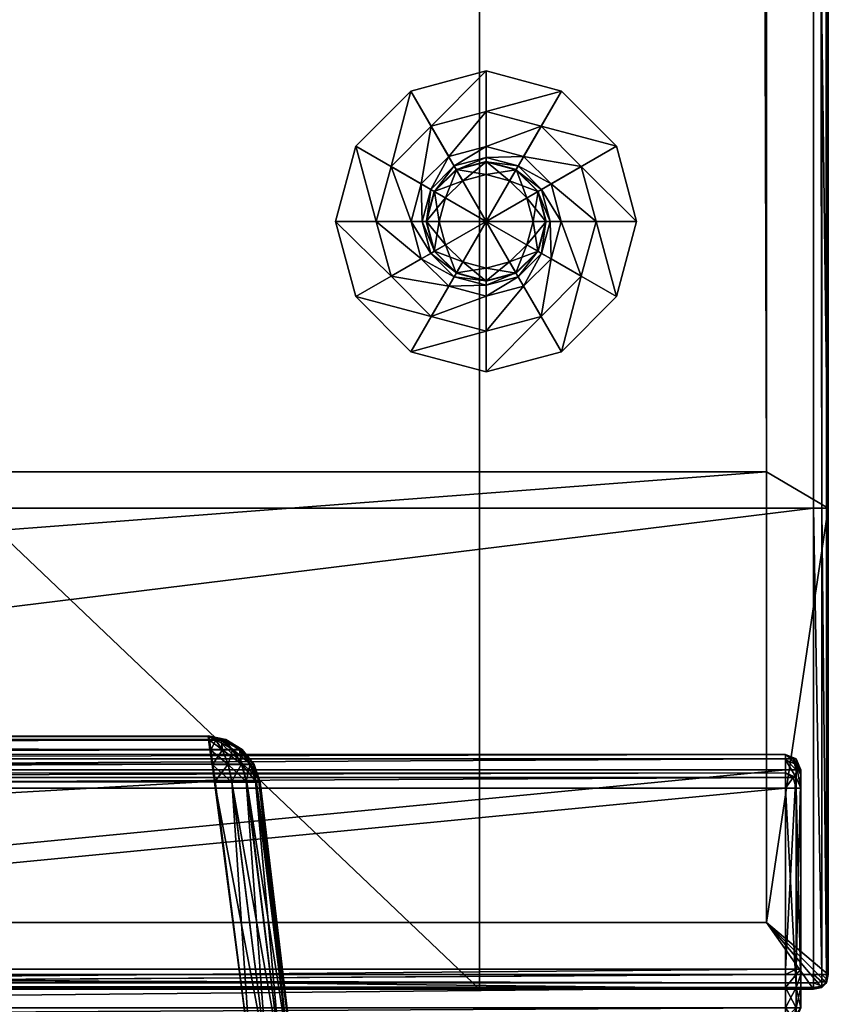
# Model space of a CAD drawing. Header units: centimetres. Extents: x -30.2 to 30.2, y -8.4 to 52.9.
# Tile 276 of 278: x 22.1 to 30.2, y -2.6 to 7.2. Entities that reach past the tile are written whole.
import ezdxf

# ---------------------------------------------------------------- set-up
doc = ezdxf.new("R2010")
doc.units = ezdxf.units.CM
doc.layers.add('RF461304_Body', color=7, linetype='Continuous', true_color=0x1c1cb1)
doc.layers.add('RF461304_Door', color=7, linetype='Continuous', true_color=0x718706)

msp = doc.modelspace()

# ---------------------------------------------------------------- meshes
at = {"layer": 'RF461304_Body', "color": 213, "true_color": 0xc458e1}
mesh = msp.add_polyface(dxfattribs=at)
corners = [(-26.7412, 48.3456, 27.7417), (26.6664, 48.3456, 27.7417), (26.6664, 48.7968, 197.6446), (-26.7412, 48.7968, 197.6446), (-30.0115, 52.871, 201.1426), (30.0114, 52.871, 201.1426), (30.0114, 52.871, 24.2437), (29.3929, 49.9657, 24.2437), (-29.4677, 49.9657, 24.2437), (29.3929, 49.9657, 7.5442), (29.5416, 2.6891, -0.2491), (29.3929, 49.9657, -0.2491), (29.4755, 49.9492, -0.2491), (29.525, 49.8996, -0.2491), (29.5416, 49.817, -0.2491), (29.5416, 2.6891, 7.5442), (29.5416, 49.817, 7.5442), (29.5416, 49.817, 24.2437), (-29.4677, 49.9657, 7.5442), (-30.0115, 52.871, 209.0862), (30.0114, 52.871, 209.0862), (30.0114, 52.7224, 209.2348), (-30.0115, 52.7224, 209.2348), (-7.9663, 2.3256, 209.2349), (30.0114, 2.3256, 209.2348), (26.6664, -2.4953, 27.7417), (-7.9663, -2.4953, 197.6446), (26.6664, -2.4953, 197.6446), (30.0114, 52.805, 209.2183), (29.525, 49.8996, 24.2437), (30.1435, 52.805, 24.2437), (30.16, 52.7224, 24.2437), (29.525, 49.8996, 7.5442), (-30.0115, 52.805, 209.2183), (30.0114, 52.8545, 209.1688), (29.4755, 49.9492, 24.2437), (30.0939, 52.8545, 24.2437), (29.4755, 49.9492, 7.5442)]
mesh.append_faces([[corners[k] for k in face] for face in [(10, 13, 14)]], dxfattribs={"vtx0": -1, "color": 213})
mesh.append_faces([[corners[k] for k in face] for face in [(10, 11, 12), (10, 12, 13)]], dxfattribs={"vtx0": -1, "vtx2": -1, "color": 213})
mesh.append_faces([[corners[k] for k in face] for face in [(0, 1, 2), (2, 3, 0), (4, 5, 6), (6, 7, 8), (8, 7, 9), (15, 16, 17), (18, 9, 11), (14, 16, 15), (19, 20, 5), (21, 22, 23), (23, 24, 21), (25, 1, 0), (26, 3, 2), (27, 2, 1), (22, 21, 28), (29, 30, 31), (31, 17, 29), (32, 29, 17), (17, 16, 32), (13, 32, 16), (16, 14, 13), (33, 28, 34), (34, 20, 19), (35, 36, 30), (30, 29, 35), (7, 6, 36), (36, 35, 7), (37, 35, 29), (29, 32, 37), (9, 7, 35), (35, 37, 9), (12, 37, 32), (32, 13, 12), (11, 9, 37), (37, 12, 11)]], dxfattribs={"vtx2": -1, "color": 213})
mesh = msp.add_polyface(dxfattribs=at)
corners = [(30.16, 2.3256, 24.2437), (30.16, 52.7224, 24.2437), (30.16, 52.7224, 201.1426), (30.16, 2.3256, 201.1426), (29.5416, 49.817, 24.2437), (30.16, 2.3256, 209.0862), (30.16, 52.7224, 209.0862), (30.0114, 52.7224, 209.2348), (30.0939, 52.7224, 209.2183), (30.0848, 52.7683, 209.2183), (30.0939, 2.3256, 209.2183), (30.0114, 2.3256, 209.2348), (30.0939, 52.8545, 201.1426), (30.0939, 52.8545, 24.2437), (30.0114, 52.871, 24.2437), (30.0114, 52.871, 201.1426), (30.0939, 52.8545, 209.0862), (30.0114, 52.871, 209.0862), (30.0572, 52.7958, 209.2183), (30.0114, 52.805, 209.2183), (30.0848, 52.8398, 209.1688), (30.0114, 52.8545, 209.1688), (30.1288, 52.7958, 209.1688), (30.1435, 52.805, 209.0862), (30.1435, 52.7224, 209.1688), (30.1435, 2.3256, 209.1688), (30.1435, 52.805, 201.1426), (30.1435, 52.805, 24.2437)]
mesh.append_faces([[corners[k] for k in face] for face in [(7, 8, 9), (7, 18, 19), (7, 9, 18)]], dxfattribs={"color": 213})
mesh.append_faces([[corners[k] for k in face] for face in [(0, 1, 2), (2, 3, 0), (4, 1, 0), (5, 3, 2), (2, 6, 5), (10, 8, 7), (7, 11, 10), (12, 13, 14), (14, 15, 12), (16, 12, 15), (15, 17, 16), (20, 21, 19), (19, 18, 20), (16, 17, 21), (21, 20, 16), (22, 20, 18), (18, 9, 22), (23, 16, 20), (20, 22, 23), (24, 22, 9), (9, 8, 24), (6, 23, 22), (22, 24, 6), (25, 24, 8), (8, 10, 25), (5, 6, 24), (24, 25, 5), (26, 27, 13), (13, 12, 26), (2, 1, 27), (27, 26, 2), (23, 26, 12), (12, 16, 23), (6, 2, 26), (26, 23, 6)]], dxfattribs={"vtx2": -1, "color": 213})
mesh = msp.add_polyface(dxfattribs=at)
corners = [(-30.1602, 2.3256, 24.2437), (-30.1602, 52.7224, 24.2437), (-29.6163, 49.817, 24.2437), (-29.6163, 2.6891, 24.2437), (29.3929, 49.9657, 7.5442), (-29.4677, 49.9657, 7.5442), (-29.4677, 49.9657, 24.2437), (-29.6163, 49.817, 7.5442), (-29.6163, 2.6891, 7.5442), (-29.5998, 49.8996, -0.2491), (-29.5502, 49.9492, -0.2491), (-29.4677, 49.9657, -0.2491), (-29.6163, 49.817, -0.2491), (-29.6163, 2.6891, -0.2491), (29.3929, 49.9657, -0.2491), (-30.0115, 2.3256, 209.2348), (-7.9663, 2.3256, 209.2349), (-30.0115, 52.7224, 209.2348), (-30.1602, 2.3256, 201.1426), (-30.1602, 52.7224, 201.1426), (-30.1602, 52.7224, 209.0862), (-30.1602, 2.3256, 209.0862), (-26.7412, -2.4953, 27.7417), (-26.7412, 48.3456, 27.7417), (-26.7412, 48.7968, 197.6446), (-26.7412, -2.4953, 197.6446), (-7.9663, -2.4953, 197.6446), (-29.5502, 49.9492, 7.5442), (-29.5502, 49.9492, 24.2437), (-30.0941, 52.7224, 209.2183), (-30.0941, 2.3256, 209.2183), (-30.1436, 52.805, 24.2437), (-29.5998, 49.8996, 24.2437), (-29.5998, 49.8996, 7.5442), (-30.1436, 52.7224, 209.1688), (-30.1436, 2.3256, 209.1688)]
mesh.append_faces([[corners[k] for k in face] for face in [(15, 16, 17), (25, 24, 26)]], dxfattribs={"color": 213})
mesh.append_faces([[corners[k] for k in face] for face in [(13, 11, 14)]], dxfattribs={"vtx0": -1, "vtx2": -1, "color": 213})
mesh.append_faces([[corners[k] for k in face] for face in [(12, 9, 11), (13, 12, 11)]], dxfattribs={"vtx1": -1, "vtx2": -1, "color": 213})
mesh.append_faces([[corners[k] for k in face] for face in [(0, 1, 2), (2, 3, 0), (4, 5, 6), (3, 2, 7), (7, 8, 3), (9, 10, 11), (1, 0, 18), (18, 19, 1), (14, 11, 5), (7, 12, 13), (13, 8, 7), (20, 19, 18), (18, 21, 20), (22, 23, 24), (27, 28, 6), (6, 5, 27), (29, 30, 15), (15, 17, 29), (10, 27, 5), (5, 11, 10), (31, 32, 2), (33, 32, 28), (28, 27, 33), (7, 2, 32), (32, 33, 7), (34, 35, 30), (30, 29, 34), (20, 21, 35), (35, 34, 20), (9, 33, 27), (27, 10, 9), (12, 7, 33), (33, 9, 12)]], dxfattribs={"vtx2": -1, "color": 213})
mesh = msp.add_polyface(dxfattribs=at)
corners = [(29.5416, 2.6891, 7.5442), (29.5416, -1.8269, 7.5442), (-29.6163, -1.8269, 7.5442), (-7.9663, -2.3467, 209.2349), (30.0114, -2.3467, 209.2348), (30.0114, 2.3256, 209.2348), (-7.9663, 2.3256, 209.2349), (29.5416, -1.8269, 24.2437), (29.5416, 2.6891, 24.2437), (30.16, 2.3256, 24.2437), (-29.6163, -1.8269, 24.2437), (30.0114, -2.4953, 24.2437), (29.5416, 2.6891, -0.2491), (-29.6163, 2.6891, -0.2491), (29.3929, 49.9657, -0.2491), (29.5416, 49.817, 24.2437), (29.5416, 49.817, -0.2491), (30.0114, -2.4953, 209.0862), (-7.9663, -2.4953, 209.0862), (-7.9663, -2.4953, 201.1426), (30.0114, -2.4953, 201.1426), (-9.6119, -2.4953, 207.4301), (-9.6119, -2.4953, 202.0731), (-9.6119, 0.6584, 207.4301), (-9.6119, 0.6584, 202.0731), (-26.7412, -2.4953, 27.7417), (-30.0115, -2.4953, 24.2437), (26.6664, -2.4953, 27.7417), (-7.9663, -2.4953, 197.6446), (26.6664, -2.4953, 197.6446), (-26.7412, 48.3456, 27.7417), (26.6664, 48.7968, 197.6446), (26.6664, 48.3456, 27.7417), (30.0114, -2.4293, 209.2183), (-7.9663, -2.4293, 209.2184), (30.0114, -2.4788, 209.1688), (-7.9663, -2.4788, 209.1688), (30.16, -2.3467, 24.2437), (30.1435, -2.4293, 24.2437), (30.0939, -2.4788, 24.2437)]
mesh.append_faces([[corners[k] for k in face] for face in [(7, 37, 38), (7, 38, 39), (7, 39, 11)]], dxfattribs={"color": 213})
mesh.append_faces([[corners[k] for k in face] for face in [(12, 13, 14)]], dxfattribs={"vtx1": -1, "vtx2": -1, "color": 213})
mesh.append_faces([[corners[k] for k in face] for face in [(0, 1, 2), (3, 4, 5), (5, 6, 3), (7, 8, 9), (10, 7, 11), (8, 7, 1), (1, 0, 8), (2, 1, 7), (9, 8, 15), (15, 8, 0), (13, 12, 0), (0, 12, 16), (17, 18, 19), (19, 20, 17), (18, 21, 22), (22, 19, 18), (21, 23, 24), (24, 22, 21), (25, 26, 11), (11, 27, 25), (19, 28, 29), (29, 20, 19), (20, 29, 27), (27, 11, 20), (30, 25, 27), (31, 29, 28), (32, 27, 29), (33, 4, 3), (3, 34, 33), (35, 33, 34), (34, 36, 35), (17, 35, 36), (36, 18, 17)]], dxfattribs={"vtx2": -1, "color": 213})
mesh = msp.add_polyface(dxfattribs=at)
corners = [(-29.6163, -1.8269, 7.5442), (-29.6163, 2.6891, 7.5442), (29.5416, 2.6891, 7.5442), (30.0114, -2.4953, 24.2437), (-30.0115, -2.4953, 24.2437), (-29.6163, -1.8269, 24.2437), (29.5416, -1.8269, 24.2437), (-30.1602, 2.3256, 24.2437), (-29.6163, 2.6891, 24.2437), (-30.1602, -2.3467, 24.2437), (-29.6163, 2.6891, -0.2491), (-28.9831, 0.6584, 207.4301), (-28.9831, 0.6584, 202.0731), (-9.6119, 0.6584, 202.0731), (-9.6119, 0.6584, 207.4301), (-30.0115, -2.3467, 209.2349), (-7.9663, -2.3467, 209.2349), (-7.9663, 2.3256, 209.2349), (-30.0115, 2.3256, 209.2348), (-30.0115, -2.4953, 201.1426), (-28.9831, -2.4953, 202.0731), (-28.9831, -2.4953, 207.4301), (-30.0115, -2.4953, 209.0862), (-9.6119, -2.4953, 207.4301), (-7.9663, -2.4953, 209.0862), (-7.9663, -2.4953, 201.1426), (-9.6119, -2.4953, 202.0731), (-26.7412, -2.4953, 27.7417), (-26.7412, -2.4953, 197.6446), (-7.9663, -2.4953, 197.6446), (-26.7412, 48.7968, 197.6446), (-30.0115, -2.4293, 209.2184), (-7.9663, -2.4293, 209.2184), (-30.0115, -2.4788, 209.1688), (-7.9663, -2.4788, 209.1688), (-30.0941, -2.4788, 24.2437), (-30.1436, -2.4293, 24.2437)]
mesh.append_faces([[corners[k] for k in face] for face in [(5, 4, 35), (5, 35, 36), (5, 36, 9)]], dxfattribs={"color": 213})
mesh.append_faces([[corners[k] for k in face] for face in [(0, 1, 2), (3, 4, 5), (6, 5, 0), (7, 8, 5), (5, 9, 7), (5, 8, 1), (1, 0, 5), (2, 1, 10), (11, 12, 13), (13, 14, 11), (15, 16, 17), (17, 18, 15), (19, 20, 21), (21, 22, 19), (22, 21, 23), (23, 24, 22), (25, 26, 20), (20, 19, 25), (20, 12, 11), (11, 21, 20), (21, 11, 14), (14, 23, 21), (26, 13, 12), (12, 20, 26), (4, 27, 28), (28, 19, 4), (19, 28, 29), (29, 25, 19), (30, 28, 27), (16, 15, 31), (31, 32, 16), (32, 31, 33), (33, 34, 32), (34, 33, 22), (22, 24, 34)]], dxfattribs={"vtx2": -1, "color": 213})
at = {"layer": 'RF461304_Body', "color": 24, "true_color": 0xb01a1a}
mesh = msp.add_polyface(dxfattribs=at)
corners = [(26.7326, 6.7047, -1.1463), (25.9789, 6.5027, -1.1463), (25.9789, 6.5027, -0.7969), (26.7326, 5.1972, -1.1463), (26.7326, 5.1972, -1.1463), (25.4271, 5.9509, -1.1463), (25.4271, 5.9509, -0.7969), (25.7796, 5.7474, -0.7969), (26.1824, 6.1502, -0.7969), (26.0829, 5.5723, -0.4465), (26.3575, 5.8469, -0.4465), (26.1779, 5.5174, -0.4465), (26.4124, 5.7519, -0.4465), (26.1779, 5.5174, 0.1036), (26.4124, 5.7519, 0.1036), (26.2155, 5.4957, 0.1036), (26.4325, 5.717, 0.7126), (26.2128, 5.4973, 0.7126), (26.2128, 5.4973, 10.9112), (25.2251, 5.1972, -1.1463), (25.2251, 5.1972, -0.7969), (25.6322, 5.1972, -0.7969), (25.9824, 5.1972, -0.4465), (26.0921, 5.1972, -0.4465), (26.0921, 5.1972, 0.1036), (26.1355, 5.1972, 0.1036), (26.263, 5.1972, 0.3285), (26.3259, 5.432, 0.3285), (26.263, 5.1972, 0.5838), (26.3259, 5.432, 0.5838), (26.1324, 5.1972, 0.7126), (26.1324, 5.1972, 10.9112)]
mesh.append_faces([[corners[k] for k in face] for face in [(0, 1, 2), (3, 4, 5), (5, 1, 3), (1, 5, 6), (6, 2, 1), (2, 6, 7), (7, 8, 2), (8, 7, 9), (9, 10, 8), (10, 9, 11), (12, 11, 13), (14, 13, 15), (16, 17, 18), (19, 5, 4), (5, 19, 20), (20, 6, 5), (6, 20, 21), (21, 7, 6), (7, 21, 22), (22, 9, 7), (9, 22, 23), (23, 11, 9), (11, 23, 24), (24, 13, 11), (13, 24, 25), (25, 15, 13), (15, 25, 26), (26, 27, 15), (27, 26, 28), (29, 28, 30), (30, 17, 29), (17, 30, 31), (31, 18, 17)]], dxfattribs={"vtx2": -1, "color": 24})
mesh = msp.add_polyface(dxfattribs=at)
corners = [(26.7326, 5.1972, -1.1463), (26.7326, 5.1972, -1.1463), (26.7326, 6.7047, -1.1463), (26.7326, 5.1972, -1.1463), (25.9789, 6.5027, -1.1463), (25.9789, 6.5027, -0.7969), (26.7326, 6.7047, -0.7969), (26.1824, 6.1502, -0.7969), (26.7326, 6.2977, -0.7969), (26.3575, 5.8469, -0.4465), (26.7326, 5.9474, -0.4465), (26.4124, 5.7519, -0.4465), (26.7326, 5.8377, -0.4465), (26.4124, 5.7519, 0.1036), (26.7326, 5.8377, 0.1036), (26.4341, 5.7143, 0.1036), (26.7326, 5.7943, 0.1036), (26.4978, 5.6039, 0.3285), (26.7326, 5.6668, 0.3285), (26.4978, 5.6039, 0.5838), (26.7326, 5.6668, 0.5838), (26.4325, 5.717, 0.7126), (26.7326, 5.7974, 0.7126), (26.4325, 5.717, 10.9112), (26.7326, 5.7974, 10.9112), (26.1779, 5.5174, -0.4465), (26.1779, 5.5174, 0.1036), (26.2155, 5.4957, 0.1036), (26.3259, 5.432, 0.3285), (26.3259, 5.432, 0.5838), (26.2128, 5.4973, 0.7126), (26.2128, 5.4973, 10.9112), (26.263, 5.1972, 0.5838)]
mesh.append_faces([[corners[k] for k in face] for face in [(0, 1, 2), (1, 3, 4), (4, 2, 1), (5, 6, 2), (6, 5, 7), (7, 8, 6), (8, 7, 9), (9, 10, 8), (10, 9, 11), (11, 12, 10), (12, 11, 13), (13, 14, 12), (14, 13, 15), (15, 16, 14), (16, 15, 17), (17, 18, 16), (18, 17, 19), (19, 20, 18), (20, 19, 21), (21, 22, 20), (22, 21, 23), (23, 24, 22), (25, 11, 9), (26, 13, 11), (27, 15, 13), (15, 27, 28), (28, 17, 15), (17, 28, 29), (29, 19, 17), (19, 29, 30), (30, 21, 19), (31, 23, 21), (32, 29, 28)]], dxfattribs={"vtx2": -1, "color": 24})
mesh = msp.add_polyface(dxfattribs=at)
corners = [(28.2401, 5.1972, -1.1463), (28.0382, 5.9509, -1.1463), (28.0382, 5.9509, -0.7969), (26.7326, 5.1972, -1.1463), (26.7326, 5.1972, -1.1463), (27.4864, 6.5027, -1.1463), (27.4864, 6.5027, -0.7969), (27.2829, 6.1502, -0.7969), (27.6857, 5.7474, -0.7969), (27.1078, 5.8469, -0.4465), (27.3824, 5.5723, -0.4465), (27.0529, 5.7519, -0.4465), (27.2873, 5.5174, -0.4465), (27.0529, 5.7519, 0.1036), (27.2873, 5.5174, 0.1036), (27.0312, 5.7143, 0.1036), (27.2525, 5.4973, 0.7126), (27.0328, 5.717, 0.7126), (27.0328, 5.717, 10.9112), (26.7326, 6.7047, -1.1463), (26.7326, 6.7047, -0.7969), (26.7326, 6.2977, -0.7969), (26.7326, 5.9474, -0.4465), (26.7326, 5.8377, -0.4465), (26.7326, 5.8377, 0.1036), (26.7326, 5.7943, 0.1036), (26.7326, 5.6668, 0.3285), (26.9674, 5.6039, 0.3285), (26.7326, 5.6668, 0.5838), (26.9674, 5.6039, 0.5838), (26.7326, 5.7974, 0.7126), (26.7326, 5.7974, 10.9112)]
mesh.append_faces([[corners[k] for k in face] for face in [(0, 1, 2), (3, 4, 5), (5, 1, 3), (1, 5, 6), (6, 2, 1), (2, 6, 7), (7, 8, 2), (8, 7, 9), (9, 10, 8), (10, 9, 11), (12, 11, 13), (14, 13, 15), (16, 17, 18), (19, 5, 4), (5, 19, 20), (20, 6, 5), (6, 20, 21), (21, 7, 6), (7, 21, 22), (22, 9, 7), (9, 22, 23), (23, 11, 9), (11, 23, 24), (24, 13, 11), (13, 24, 25), (25, 15, 13), (15, 25, 26), (26, 27, 15), (27, 26, 28), (29, 28, 30), (30, 17, 29), (17, 30, 31), (31, 18, 17)]], dxfattribs={"vtx2": -1, "color": 24})
mesh = msp.add_polyface(dxfattribs=at)
corners = [(26.7326, 5.1972, -1.1463), (26.7326, 5.1972, -1.1463), (28.0382, 5.9509, -1.1463), (28.2401, 5.1972, -1.1463), (28.0382, 5.9509, -0.7969), (28.2401, 5.1972, -0.7969), (27.6857, 5.7474, -0.7969), (27.8331, 5.1972, -0.7969), (27.3824, 5.5723, -0.4465), (27.4829, 5.1972, -0.4465), (27.2873, 5.5174, -0.4465), (27.3731, 5.1972, -0.4465), (27.2873, 5.5174, 0.1036), (27.3731, 5.1972, 0.1036), (27.2497, 5.4957, 0.1036), (27.3297, 5.1972, 0.1036), (27.1393, 5.432, 0.3285), (27.2022, 5.1972, 0.3285), (27.1393, 5.432, 0.5838), (27.2022, 5.1972, 0.5838), (27.2525, 5.4973, 0.7126), (27.3329, 5.1972, 0.7126), (27.2525, 5.4973, 10.9112), (27.3329, 5.1972, 10.9112), (27.0529, 5.7519, -0.4465), (27.0529, 5.7519, 0.1036), (27.0312, 5.7143, 0.1036), (26.9674, 5.6039, 0.3285), (26.9674, 5.6039, 0.5838), (27.0328, 5.717, 0.7126), (27.0328, 5.717, 10.9112), (26.7326, 5.6668, 0.5838), (26.7326, 5.1972, -1.1463)]
mesh.append_faces([[corners[k] for k in face] for face in [(0, 1, 2), (2, 3, 0), (4, 5, 3), (5, 4, 6), (6, 7, 5), (7, 6, 8), (8, 9, 7), (9, 8, 10), (10, 11, 9), (11, 10, 12), (12, 13, 11), (13, 12, 14), (14, 15, 13), (15, 14, 16), (16, 17, 15), (17, 16, 18), (18, 19, 17), (19, 18, 20), (20, 21, 19), (21, 20, 22), (22, 23, 21), (24, 10, 8), (25, 12, 10), (26, 14, 12), (14, 26, 27), (27, 16, 14), (16, 27, 28), (28, 18, 16), (18, 28, 29), (29, 20, 18), (30, 22, 20), (31, 28, 27), (32, 0, 3)]], dxfattribs={"vtx2": -1, "color": 24})
mesh = msp.add_polyface(dxfattribs=at)
corners = [(25.2251, 5.1972, -1.1463), (25.4271, 4.4434, -1.1463), (25.4271, 4.4434, -0.7969), (26.7326, 5.1972, -1.1463), (26.7326, 5.1972, -1.1463), (25.9789, 3.8917, -1.1463), (25.9789, 3.8917, -0.7969), (26.1824, 4.2442, -0.7969), (25.7796, 4.647, -0.7969), (26.3575, 4.5475, -0.4465), (26.0829, 4.8221, -0.4465), (26.4124, 4.6425, -0.4465), (26.1779, 4.8769, -0.4465), (26.4124, 4.6425, 0.1036), (26.1779, 4.8769, 0.1036), (26.4341, 4.6801, 0.1036), (26.2128, 4.8971, 0.7126), (26.4325, 4.6774, 0.7126), (26.4325, 4.6774, 10.9112), (26.7326, 3.6897, -1.1463), (26.7326, 3.6897, -0.7969), (26.7326, 4.0967, -0.7969), (26.7326, 4.4469, -0.4465), (26.7326, 4.5567, -0.4465), (26.7326, 4.5567, 0.1036), (26.7326, 4.6001, 0.1036), (26.7326, 4.7276, 0.3285), (26.4978, 4.7905, 0.3285), (26.7326, 4.7276, 0.5838), (26.4978, 4.7905, 0.5838), (26.7326, 4.5969, 0.7126), (26.7326, 4.5969, 10.9112)]
mesh.append_faces([[corners[k] for k in face] for face in [(0, 1, 2), (3, 4, 5), (5, 1, 3), (1, 5, 6), (6, 2, 1), (2, 6, 7), (7, 8, 2), (8, 7, 9), (9, 10, 8), (10, 9, 11), (12, 11, 13), (14, 13, 15), (16, 17, 18), (19, 5, 4), (5, 19, 20), (20, 6, 5), (6, 20, 21), (21, 7, 6), (7, 21, 22), (22, 9, 7), (9, 22, 23), (23, 11, 9), (11, 23, 24), (24, 13, 11), (13, 24, 25), (25, 15, 13), (15, 25, 26), (26, 27, 15), (27, 26, 28), (29, 28, 30), (30, 17, 29), (17, 30, 31), (31, 18, 17)]], dxfattribs={"vtx2": -1, "color": 24})
mesh = msp.add_polyface(dxfattribs=at)
corners = [(26.7326, 5.1972, -1.1463), (26.7326, 5.1972, -1.1463), (25.2251, 5.1972, -1.1463), (26.7326, 5.1972, -1.1463), (25.4271, 4.4434, -1.1463), (25.4271, 4.4434, -0.7969), (25.2251, 5.1972, -0.7969), (25.7796, 4.647, -0.7969), (25.6322, 5.1972, -0.7969), (26.0829, 4.8221, -0.4465), (25.9824, 5.1972, -0.4465), (26.1779, 4.8769, -0.4465), (26.0921, 5.1972, -0.4465), (26.1779, 4.8769, 0.1036), (26.0921, 5.1972, 0.1036), (26.2155, 4.8986, 0.1036), (26.1355, 5.1972, 0.1036), (26.3259, 4.9624, 0.3285), (26.263, 5.1972, 0.3285), (26.3259, 4.9624, 0.5838), (26.263, 5.1972, 0.5838), (26.2128, 4.8971, 0.7126), (26.1324, 5.1972, 0.7126), (26.2128, 4.8971, 10.9112), (26.1324, 5.1972, 10.9112), (26.4124, 4.6425, -0.4465), (26.4124, 4.6425, 0.1036), (26.4341, 4.6801, 0.1036), (26.4978, 4.7905, 0.3285), (26.4978, 4.7905, 0.5838), (26.4325, 4.6774, 0.7126), (26.4325, 4.6774, 10.9112), (26.7326, 4.7276, 0.5838)]
mesh.append_faces([[corners[k] for k in face] for face in [(0, 1, 2), (1, 3, 4), (4, 2, 1), (5, 6, 2), (6, 5, 7), (7, 8, 6), (8, 7, 9), (9, 10, 8), (10, 9, 11), (11, 12, 10), (12, 11, 13), (13, 14, 12), (14, 13, 15), (15, 16, 14), (16, 15, 17), (17, 18, 16), (18, 17, 19), (19, 20, 18), (20, 19, 21), (21, 22, 20), (22, 21, 23), (23, 24, 22), (25, 11, 9), (26, 13, 11), (27, 15, 13), (15, 27, 28), (28, 17, 15), (17, 28, 29), (29, 19, 17), (19, 29, 30), (30, 21, 19), (31, 23, 21), (32, 29, 28)]], dxfattribs={"vtx2": -1, "color": 24})
mesh = msp.add_polyface(dxfattribs=at)
corners = [(26.7326, 5.1972, -1.1463), (26.7326, 5.1972, -1.1463), (26.7326, 3.6897, -1.1463), (26.7326, 5.1972, -1.1463), (27.4864, 3.8917, -1.1463), (27.4864, 3.8917, -0.7969), (26.7326, 3.6897, -0.7969), (27.2829, 4.2442, -0.7969), (26.7326, 4.0967, -0.7969), (27.1078, 4.5475, -0.4465), (26.7326, 4.4469, -0.4465), (27.0529, 4.6425, -0.4465), (26.7326, 4.5567, -0.4465), (27.0529, 4.6425, 0.1036), (26.7326, 4.5567, 0.1036), (27.0312, 4.6801, 0.1036), (26.7326, 4.6001, 0.1036), (26.9674, 4.7905, 0.3285), (26.7326, 4.7276, 0.3285), (26.9674, 4.7905, 0.5838), (26.7326, 4.7276, 0.5838), (27.0328, 4.6774, 0.7126), (26.7326, 4.5969, 0.7126), (27.0328, 4.6774, 10.9112), (26.7326, 4.5969, 10.9112), (27.2873, 4.8769, -0.4465), (27.2873, 4.8769, 0.1036), (27.2497, 4.8986, 0.1036), (27.1393, 4.9624, 0.3285), (27.1393, 4.9624, 0.5838), (27.2525, 4.8971, 0.7126), (27.2525, 4.8971, 10.9112), (27.2022, 5.1972, 0.5838)]
mesh.append_faces([[corners[k] for k in face] for face in [(0, 1, 2), (1, 3, 4), (4, 2, 1), (5, 6, 2), (6, 5, 7), (7, 8, 6), (8, 7, 9), (9, 10, 8), (10, 9, 11), (11, 12, 10), (12, 11, 13), (13, 14, 12), (14, 13, 15), (15, 16, 14), (16, 15, 17), (17, 18, 16), (18, 17, 19), (19, 20, 18), (20, 19, 21), (21, 22, 20), (22, 21, 23), (23, 24, 22), (25, 11, 9), (26, 13, 11), (27, 15, 13), (15, 27, 28), (28, 17, 15), (17, 28, 29), (29, 19, 17), (19, 29, 30), (30, 21, 19), (31, 23, 21), (32, 29, 28)]], dxfattribs={"vtx2": -1, "color": 24})
mesh = msp.add_polyface(dxfattribs=at)
corners = [(26.7326, 3.6897, -1.1463), (27.4864, 3.8917, -1.1463), (27.4864, 3.8917, -0.7969), (26.7326, 5.1972, -1.1463), (26.7326, 5.1972, -1.1463), (28.0382, 4.4434, -1.1463), (28.0382, 4.4434, -0.7969), (27.6857, 4.647, -0.7969), (27.2829, 4.2442, -0.7969), (27.3824, 4.8221, -0.4465), (27.1078, 4.5475, -0.4465), (27.2873, 4.8769, -0.4465), (27.0529, 4.6425, -0.4465), (27.2873, 4.8769, 0.1036), (27.0529, 4.6425, 0.1036), (27.2497, 4.8986, 0.1036), (27.0328, 4.6774, 0.7126), (27.2525, 4.8971, 0.7126), (27.2525, 4.8971, 10.9112), (28.2401, 5.1972, -1.1463), (28.2401, 5.1972, -0.7969), (27.8331, 5.1972, -0.7969), (27.4829, 5.1972, -0.4465), (27.3731, 5.1972, -0.4465), (27.3731, 5.1972, 0.1036), (27.3297, 5.1972, 0.1036), (27.2022, 5.1972, 0.3285), (27.1393, 4.9624, 0.3285), (27.2022, 5.1972, 0.5838), (27.1393, 4.9624, 0.5838), (27.3329, 5.1972, 0.7126), (27.3329, 5.1972, 10.9112)]
mesh.append_faces([[corners[k] for k in face] for face in [(0, 1, 2), (3, 4, 5), (5, 1, 3), (1, 5, 6), (6, 2, 1), (2, 6, 7), (7, 8, 2), (8, 7, 9), (9, 10, 8), (10, 9, 11), (12, 11, 13), (14, 13, 15), (16, 17, 18), (19, 5, 4), (5, 19, 20), (20, 6, 5), (6, 20, 21), (21, 7, 6), (7, 21, 22), (22, 9, 7), (9, 22, 23), (23, 11, 9), (11, 23, 24), (24, 13, 11), (13, 24, 25), (25, 15, 13), (15, 25, 26), (26, 27, 15), (27, 26, 28), (29, 28, 30), (30, 17, 29), (17, 30, 31), (31, 18, 17)]], dxfattribs={"vtx2": -1, "color": 24})
at = {"layer": 'RF461304_Body', "color": 213, "true_color": 0xc458e1}
mesh = msp.add_polyface(dxfattribs=at)
corners = [(30.16, 2.3256, 24.2437), (30.16, -2.3467, 24.2437), (29.5416, -1.8269, 24.2437), (30.16, 2.3256, 201.1426), (30.16, -2.3467, 201.1426), (30.16, -2.3467, 209.0862), (30.16, 2.3256, 209.0862), (30.1435, -2.3467, 209.1688), (30.1435, -2.3926, 209.1596), (30.0939, -2.3467, 209.2183), (30.0939, 2.3256, 209.2183), (30.0114, 2.3256, 209.2348), (30.0114, -2.3467, 209.2348), (30.1435, -2.4201, 209.1321), (30.1435, -2.4293, 209.0862), (30.0939, -2.4641, 209.1596), (30.0939, -2.4788, 209.0862), (30.0114, -2.4788, 209.1688), (30.0114, -2.4953, 209.0862), (30.0939, -2.4201, 209.2037), (30.0114, -2.4293, 209.2183), (30.1435, 2.3256, 209.1688), (30.0939, -2.4788, 201.1426), (30.0114, -2.4953, 201.1426), (30.0114, -2.4953, 24.2437), (30.0939, -2.4788, 24.2437), (30.1435, -2.4293, 201.1426), (30.1435, -2.4293, 24.2437)]
mesh.append_faces([[corners[k] for k in face] for face in [(5, 7, 8), (5, 13, 14), (5, 8, 13)]], dxfattribs={"color": 213})
mesh.append_faces([[corners[k] for k in face] for face in [(0, 1, 2), (1, 0, 3), (3, 4, 1), (5, 4, 3), (3, 6, 5), (9, 10, 11), (11, 12, 9), (15, 16, 14), (14, 13, 15), (17, 18, 16), (16, 15, 17), (19, 15, 13), (13, 8, 19), (20, 17, 15), (15, 19, 20), (9, 19, 8), (8, 7, 9), (12, 20, 19), (19, 9, 12), (7, 21, 10), (10, 9, 7), (5, 6, 21), (21, 7, 5), (22, 23, 24), (24, 25, 22), (16, 18, 23), (23, 22, 16), (26, 22, 25), (25, 27, 26), (4, 26, 27), (27, 1, 4), (14, 16, 22), (22, 26, 14), (5, 14, 26), (26, 4, 5)]], dxfattribs={"vtx2": -1, "color": 213})
at = {"layer": 'RF461304_Body', "color": 74, "true_color": 0x58b11b}
mesh = msp.add_polyface(dxfattribs=at)
corners = [(-29.7299, -2.8362, 201.1822), (29.7299, -2.8362, 201.1822), (-29.7299, -2.8361, 24.6566), (29.7299, -2.8361, 24.6566), (-29.7299, -2.7907, 201.2918), (-29.8074, -2.7907, 201.2597), (-29.8396, -2.7907, 201.1822), (-29.8396, -2.7907, 24.6566), (-29.8074, -2.7907, 24.579), (-29.7299, -2.7907, 24.5469), (29.7299, -2.7907, 24.5469), (29.8074, -2.7907, 24.579), (29.8396, -2.7907, 24.6566), (29.8396, -2.7907, 201.1822), (29.8074, -2.7907, 201.2597), (29.7299, -2.7907, 201.2918), (-29.7299, -2.6811, 201.3373), (-29.8396, -2.6811, 201.2918), (-29.885, -2.6811, 201.1822), (-29.885, -2.681, 24.6566), (-29.8396, -2.681, 24.5469), (-29.7299, -2.681, 24.5015), (29.7299, -2.681, 24.5015), (29.8396, -2.681, 24.5469), (29.885, -2.681, 24.6566), (29.885, -2.6811, 201.1822), (29.8396, -2.6811, 201.2918), (29.7299, -2.6811, 201.3373), (-29.7299, -0.2973, 209.0078), (-29.8396, -0.2973, 208.9624), (-29.885, -0.4819, 201.1822), (-29.885, -0.4819, 24.6566), (-29.8396, -0.4819, 24.5469), (-29.7299, -0.4819, 24.5015), (29.7299, -0.4819, 24.5015), (29.8396, -0.4819, 24.5469), (29.885, -0.4819, 24.6566), (29.885, -0.4819, 201.1822), (29.8396, -0.2973, 208.9624), (29.7299, -0.2973, 209.0078), (-29.7299, -0.1877, 208.9624), (-29.8074, -0.1877, 208.9303), (-29.8396, -0.3723, 201.1822), (-29.8396, -0.3722, 24.6566), (-29.8074, -0.3722, 24.579), (-29.7299, -0.3722, 24.5469), (29.7299, -0.3722, 24.5469), (29.8074, -0.3722, 24.579), (29.8396, -0.3722, 24.6566), (29.8396, -0.3723, 201.1822), (29.8074, -0.1877, 208.9303), (29.7299, -0.1877, 208.9624), (29.7299, -0.3268, 24.6566), (-29.7299, -0.3268, 24.6566), (29.7299, -0.3268, 201.1822), (-29.7299, -0.3268, 201.1822), (-29.8396, -2.477, 201.2918), (-29.7299, -2.477, 201.3373), (29.7299, -2.477, 201.3373), (29.8396, -2.477, 201.2918), (29.885, -2.477, 201.1822), (29.885, -2.477, 24.6566), (29.8396, -2.477, 24.5469), (29.7299, -2.477, 24.5015), (-29.7299, -2.477, 24.5015), (-29.8396, -2.477, 24.5469), (-29.885, -2.477, 24.6566), (-29.885, -2.477, 201.1822), (-8.95, -2.9621, 201.1822), (-8.95, -2.8361, 24.6566), (-8.95, -2.7907, 24.5469), (-8.95, -2.681, 24.5015), (-8.95, -2.477, 24.5015), (-8.95, -0.4819, 24.5015), (-8.95, -0.3722, 24.5469), (-8.95, -0.3268, 24.6566), (-8.95, -0.1877, 208.9624), (-8.95, -0.2973, 209.0078), (-8.95, -2.477, 201.3373), (-8.95, -2.6811, 201.3373), (-8.95, -2.7907, 201.2918), (9.0718, -2.9621, 201.1822), (9.0718, -2.8361, 24.6566), (9.0718, -2.7907, 24.5469), (9.0718, -2.681, 24.5015), (9.0718, -2.477, 24.5015), (9.0718, -0.4819, 24.5015), (9.0718, -0.3722, 24.5469), (9.0718, -0.3268, 24.6566), (9.0718, -0.1877, 208.9624), (9.0718, -0.2973, 209.0078), (9.0718, -2.477, 201.3373), (9.0718, -2.6811, 201.3373), (9.0718, -2.7907, 201.2918), (-29.885, -0.3518, 208.0966), (-29.885, -2.3469, 208.0966), (-29.8396, -2.3469, 208.2063), (-29.7299, -2.3469, 208.2517), (-8.95, -2.4728, 208.2517), (-8.95, -2.6768, 208.2517), (-8.95, -2.7865, 208.2063), (-8.95, -2.8319, 208.0966), (9.0718, -2.8319, 208.0966), (9.0718, -2.7865, 208.2063), (9.0718, -2.6768, 208.2517), (9.0718, -2.4728, 208.2517), (29.7299, -2.3469, 208.2517), (29.8396, -2.3469, 208.2063), (29.885, -2.3469, 208.0966), (29.885, -0.3518, 208.0966), (29.8396, -0.2421, 208.0966), (29.7299, -0.1967, 208.0966), (-29.7299, -0.1967, 208.0966), (-29.8396, -0.2421, 208.0966), (-8.95, -2.2924, 209.0078), (9.0718, -2.2924, 209.0078), (29.7299, -2.2924, 209.0078), (29.8396, -2.2924, 208.9624), (29.885, -2.2924, 208.8527), (29.885, -0.2973, 208.8527), (29.8396, -0.1877, 208.8527), (29.7299, -0.1422, 208.8527), (9.0718, -0.1422, 208.8527), (-8.95, -0.1422, 208.8527), (-29.7299, -0.1422, 208.8527), (-29.8396, -0.1877, 208.8527), (-29.885, -0.2973, 208.8527), (-29.885, -2.2924, 208.8527), (-29.8396, -2.2924, 208.9624), (-29.7299, -2.2924, 209.0078), (-23.404, -2.8531, 194.8562), (-23.404, -2.8576, 30.9825), (-8.95, -2.8395, 30.9825), (9.0718, -2.8395, 30.9825), (23.404, -2.8577, 30.9825), (23.404, -2.8532, 194.8562), (9.0718, -2.9587, 194.8562), (-8.9499, -2.9587, 194.8562)]
mesh.append_faces([[corners[k] for k in face] for face in [(0, 4, 5), (0, 5, 6), (2, 7, 8), (2, 8, 9), (3, 10, 11), (3, 11, 12), (1, 13, 14), (1, 14, 15), (40, 124, 41), (41, 124, 125), (43, 53, 44), (44, 53, 45), (46, 52, 47), (47, 52, 48), (120, 121, 50), (50, 121, 51)]], dxfattribs={"color": 74})
mesh.append_faces([[corners[k] for k in face] for face in [(7, 2, 0), (0, 6, 7), (9, 70, 69), (69, 2, 9), (13, 1, 3), (3, 12, 13), (15, 93, 81), (81, 1, 15), (17, 5, 4), (4, 16, 17), (18, 6, 5), (5, 17, 18), (19, 7, 6), (6, 18, 19), (20, 8, 7), (7, 19, 20), (21, 9, 8), (8, 20, 21), (21, 71, 70), (70, 9, 21), (23, 11, 10), (10, 22, 23), (24, 12, 11), (11, 23, 24), (25, 13, 12), (12, 24, 25), (26, 14, 13), (13, 25, 26), (27, 15, 14), (14, 26, 27), (27, 92, 93), (93, 15, 27), (57, 56, 17), (17, 16, 57), (56, 67, 18), (18, 17, 56), (67, 66, 19), (19, 18, 67), (66, 65, 20), (20, 19, 66), (65, 64, 21), (21, 20, 65), (64, 72, 71), (71, 21, 64), (63, 62, 23), (23, 22, 63), (62, 61, 24), (24, 23, 62), (61, 60, 25), (25, 24, 61), (60, 59, 26), (26, 25, 60), (59, 58, 27), (27, 26, 59), (58, 91, 92), (92, 27, 58), (41, 29, 28), (28, 40, 41), (125, 126, 29), (29, 41, 125), (43, 31, 30), (30, 42, 43), (44, 32, 31), (31, 43, 44), (45, 33, 32), (32, 44, 45), (45, 74, 73), (73, 33, 45), (47, 35, 34), (34, 46, 47), (48, 36, 35), (35, 47, 48), (49, 37, 36), (36, 48, 49), (50, 38, 119), (119, 120, 50), (51, 39, 38), (38, 50, 51), (51, 89, 90), (90, 39, 51), (53, 43, 42), (42, 55, 53), (53, 75, 74), (74, 45, 53), (54, 49, 48), (48, 52, 54), (121, 122, 89), (89, 51, 121), (28, 29, 128), (128, 129, 28), (29, 126, 127), (127, 128, 29), (30, 31, 66), (66, 67, 30), (31, 32, 65), (65, 66, 31), (32, 33, 64), (64, 65, 32), (33, 73, 72), (72, 64, 33), (34, 35, 62), (62, 63, 34), (35, 36, 61), (61, 62, 35), (36, 37, 60), (60, 61, 36), (119, 38, 117), (117, 118, 119), (38, 39, 116), (116, 117, 38), (39, 90, 115), (115, 116, 39), (83, 82, 69), (69, 70, 83), (4, 0, 68), (68, 80, 4), (84, 83, 70), (70, 71, 84), (16, 4, 80), (80, 79, 16), (85, 84, 71), (71, 72, 85), (57, 16, 79), (79, 78, 57), (87, 86, 73), (73, 74, 87), (40, 28, 77), (77, 76, 40), (88, 87, 74), (74, 75, 88), (124, 40, 76), (76, 123, 124), (86, 85, 72), (72, 73, 86), (28, 129, 114), (114, 77, 28), (100, 101, 102), (102, 103, 100), (99, 100, 103), (103, 104, 99), (98, 99, 104), (104, 105, 98), (76, 77, 90), (90, 89, 76), (123, 76, 89), (89, 122, 123), (77, 114, 115), (115, 90, 77), (10, 3, 82), (82, 83, 10), (22, 10, 83), (83, 84, 22), (63, 22, 84), (84, 85, 63), (46, 34, 86), (86, 87, 46), (52, 46, 87), (87, 88, 52), (34, 63, 85), (85, 86, 34), (30, 67, 95), (95, 94, 30), (67, 56, 96), (96, 95, 67), (56, 57, 97), (97, 96, 56), (57, 78, 98), (98, 97, 57), (78, 79, 99), (99, 98, 78), (79, 80, 100), (100, 99, 79), (80, 68, 101), (101, 100, 80), (68, 81, 102), (102, 101, 68), (81, 93, 103), (103, 102, 81), (93, 92, 104), (104, 103, 93), (92, 91, 105), (105, 104, 92), (91, 58, 106), (106, 105, 91), (58, 59, 107), (107, 106, 58), (59, 60, 108), (108, 107, 59), (60, 37, 109), (109, 108, 60), (37, 49, 110), (110, 109, 37), (49, 54, 111), (111, 110, 49), (55, 42, 113), (113, 112, 55), (42, 30, 94), (94, 113, 42), (98, 105, 115), (115, 114, 98), (105, 106, 116), (116, 115, 105), (106, 107, 117), (117, 116, 106), (107, 108, 118), (118, 117, 107), (108, 109, 119), (119, 118, 108), (109, 110, 120), (120, 119, 109), (110, 111, 121), (121, 120, 110), (112, 113, 125), (125, 124, 112), (113, 94, 126), (126, 125, 113), (94, 95, 127), (127, 126, 94), (95, 96, 128), (128, 127, 95), (96, 97, 129), (129, 128, 96), (97, 98, 114), (114, 129, 97), (0, 2, 131), (131, 130, 0), (2, 69, 132), (132, 131, 2), (69, 82, 133), (133, 132, 69), (82, 3, 134), (134, 133, 82), (3, 1, 135), (135, 134, 3), (1, 81, 136), (136, 135, 1), (81, 68, 137), (137, 136, 81), (68, 0, 130), (130, 137, 68)]], dxfattribs={"vtx2": -1, "color": 74})
at = {"layer": 'RF461304_Door', "color": 234, "true_color": 0xb11b58}
mesh = msp.add_polyface(dxfattribs=at)
corners = [(23.9475, 0.0436, 196.0868), (-24.1157, 0.0349, 196.0999), (23.9556, 0.0357, 34.2523), (-24.1061, 0.0397, 34.2564), (23.9523, 0.0082, 196.2679), (24.019, 0.0082, 196.2544), (24.0756, 0.0082, 196.2161), (24.1133, 0.0082, 196.1588), (24.1266, 0.0082, 196.0911), (24.1283, 0.0017, 34.2481), (24.1155, 0.0017, 34.1829), (24.0791, 0.0017, 34.1276), (24.0246, 0.0017, 34.0906), (23.9602, 0.0017, 34.0776), (-24.1108, 0.005, 34.0785), (-24.1763, 0.005, 34.0917), (-24.2319, 0.005, 34.1293), (-24.269, 0.005, 34.1856), (-24.282, 0.005, 34.2521), (-24.2837, 0.0018, 196.104), (-24.2712, 0.0018, 196.1674), (-24.2358, 0.0018, 196.2212), (-24.1828, 0.0018, 196.2572), (-24.1202, 0.0018, 196.2698), (23.9661, -0.0924, 196.4302), (24.0894, -0.0924, 196.4054), (24.1939, -0.0924, 196.3345), (24.2638, -0.0924, 196.2286), (24.2883, -0.0924, 196.1036), (24.2843, -0.0954, 34.2361), (24.2606, -0.0954, 34.1155), (24.1933, -0.0954, 34.0133), (24.0924, -0.0954, 33.9451), (23.9735, -0.0954, 33.9211), (-24.1243, -0.0939, 33.919), (-24.2455, -0.0939, 33.9434), (-24.3481, -0.0939, 34.013), (-24.4167, -0.0939, 34.1171), (-24.4408, -0.0939, 34.2398), (-24.4353, -0.0925, 196.1157), (-24.4123, -0.0925, 196.2329), (-24.3468, -0.0925, 196.3323), (-24.2488, -0.0925, 196.3987), (-24.1331, -0.0925, 196.422), (23.9867, -0.243, 196.5491), (24.1479, -0.243, 196.5166), (24.2846, -0.243, 196.424), (24.376, -0.243, 196.2856), (24.4081, -0.243, 196.1222), (24.3998, -0.2406, 34.2181), (24.3688, -0.2406, 34.0606), (24.2807, -0.2406, 33.927), (24.1489, -0.2406, 33.8378), (23.9934, -0.2406, 33.8064), (-24.1446, -0.2418, 33.8023), (-24.303, -0.2418, 33.8342), (-24.4372, -0.2418, 33.9251), (-24.5269, -0.2418, 34.0611), (-24.5584, -0.2418, 34.2215), (-24.5476, -0.2338, 196.1332), (-24.5175, -0.2338, 196.2864), (-24.4319, -0.2338, 196.4162), (-24.3037, -0.2338, 196.503), (-24.1525, -0.2338, 196.5335), (24.011, -0.4206, 196.6064), (24.1857, -0.4206, 196.5712), (24.3338, -0.4206, 196.471), (24.4328, -0.4206, 196.321), (24.4675, -0.4206, 196.1442), (24.4571, -0.4119, 34.1969), (24.4236, -0.4119, 34.0264), (24.3282, -0.4119, 33.8818), (24.1853, -0.4119, 33.7851), (24.0168, -0.4119, 33.7512), (-24.1685, -0.4163, 33.746), (-24.3401, -0.4163, 33.7806), (-24.4855, -0.4163, 33.879), (-24.5827, -0.4163, 34.0262), (-24.6169, -0.4163, 34.2), (-24.6034, -0.4003, 196.1538), (-24.5708, -0.4003, 196.3196), (-24.478, -0.4003, 196.4602), (-24.3391, -0.4003, 196.5542), (-24.1753, -0.4003, 196.5872), (24.3708, -3.1692, 196.8967), (24.5338, -3.1692, 196.8643), (24.672, -3.1692, 196.7718), (24.7643, -3.1692, 196.6333), (24.7967, -3.1692, 196.47), (24.7967, -3.1692, 33.749), (24.7643, -3.1692, 33.5857), (24.672, -3.1692, 33.4473), (24.5338, -3.1692, 33.3548), (24.3708, -3.1692, 33.3223), (-24.5253, -3.1692, 33.3223), (-24.6883, -3.1692, 33.3548), (-24.8265, -3.1692, 33.4473), (-24.9188, -3.1692, 33.5857), (-24.9513, -3.1692, 33.749), (-24.9513, -3.1692, 196.47), (-24.9188, -3.1692, 196.6333), (-24.8265, -3.1692, 196.7718), (-24.6948, -3.222, 196.874), (-24.5286, -3.222, 196.9071)]
mesh.append_faces([[corners[k] for k in face] for face in [(0, 4, 5), (0, 5, 6), (0, 6, 7), (0, 7, 8), (2, 9, 10), (2, 10, 11), (2, 11, 12), (2, 12, 13), (3, 14, 15), (3, 15, 16), (3, 16, 17), (3, 17, 18), (1, 19, 20), (1, 20, 21), (1, 21, 22), (1, 22, 23)]], dxfattribs={"color": 234})
mesh.append_faces([[corners[k] for k in face] for face in [(9, 2, 0), (0, 8, 9), (14, 3, 2), (2, 13, 14), (19, 1, 3), (3, 18, 19), (4, 0, 1), (1, 23, 4), (25, 5, 4), (4, 24, 25), (26, 6, 5), (5, 25, 26), (27, 7, 6), (6, 26, 27), (28, 8, 7), (7, 27, 28), (29, 9, 8), (8, 28, 29), (30, 10, 9), (9, 29, 30), (31, 11, 10), (10, 30, 31), (32, 12, 11), (11, 31, 32), (33, 13, 12), (12, 32, 33), (34, 14, 13), (13, 33, 34), (35, 15, 14), (14, 34, 35), (36, 16, 15), (15, 35, 36), (37, 17, 16), (16, 36, 37), (38, 18, 17), (17, 37, 38), (39, 19, 18), (18, 38, 39), (40, 20, 19), (19, 39, 40), (41, 21, 20), (20, 40, 41), (42, 22, 21), (21, 41, 42), (43, 23, 22), (22, 42, 43), (24, 4, 23), (23, 43, 24), (45, 25, 24), (24, 44, 45), (46, 26, 25), (25, 45, 46), (47, 27, 26), (26, 46, 47), (48, 28, 27), (27, 47, 48), (49, 29, 28), (28, 48, 49), (50, 30, 29), (29, 49, 50), (51, 31, 30), (30, 50, 51), (52, 32, 31), (31, 51, 52), (53, 33, 32), (32, 52, 53), (54, 34, 33), (33, 53, 54), (55, 35, 34), (34, 54, 55), (56, 36, 35), (35, 55, 56), (57, 37, 36), (36, 56, 57), (58, 38, 37), (37, 57, 58), (59, 39, 38), (38, 58, 59), (60, 40, 39), (39, 59, 60), (61, 41, 40), (40, 60, 61), (62, 42, 41), (41, 61, 62), (63, 43, 42), (42, 62, 63), (44, 24, 43), (43, 63, 44), (65, 45, 44), (44, 64, 65), (66, 46, 45), (45, 65, 66), (67, 47, 46), (46, 66, 67), (68, 48, 47), (47, 67, 68), (69, 49, 48), (48, 68, 69), (70, 50, 49), (49, 69, 70), (71, 51, 50), (50, 70, 71), (72, 52, 51), (51, 71, 72), (73, 53, 52), (52, 72, 73), (74, 54, 53), (53, 73, 74), (75, 55, 54), (54, 74, 75), (76, 56, 55), (55, 75, 76), (77, 57, 56), (56, 76, 77), (78, 58, 57), (57, 77, 78), (79, 59, 58), (58, 78, 79), (80, 60, 59), (59, 79, 80), (81, 61, 60), (60, 80, 81), (82, 62, 61), (61, 81, 82), (83, 63, 62), (62, 82, 83), (64, 44, 63), (63, 83, 64), (85, 65, 64), (64, 84, 85), (86, 66, 65), (65, 85, 86), (87, 67, 66), (66, 86, 87), (88, 68, 67), (67, 87, 88), (89, 69, 68), (68, 88, 89), (90, 70, 69), (69, 89, 90), (91, 71, 70), (70, 90, 91), (92, 72, 71), (71, 91, 92), (93, 73, 72), (72, 92, 93), (94, 74, 73), (73, 93, 94), (95, 75, 74), (74, 94, 95), (96, 76, 75), (75, 95, 96), (97, 77, 76), (76, 96, 97), (98, 78, 77), (77, 97, 98), (99, 79, 78), (78, 98, 99), (100, 80, 79), (79, 99, 100), (101, 81, 80), (80, 100, 101), (102, 82, 81), (81, 101, 102), (103, 83, 82), (82, 102, 103), (84, 64, 83), (83, 103, 84), (0, 2, 3), (3, 1, 0)]], dxfattribs={"vtx2": -1, "color": 234})

doc.saveas('drawing.dxf')
